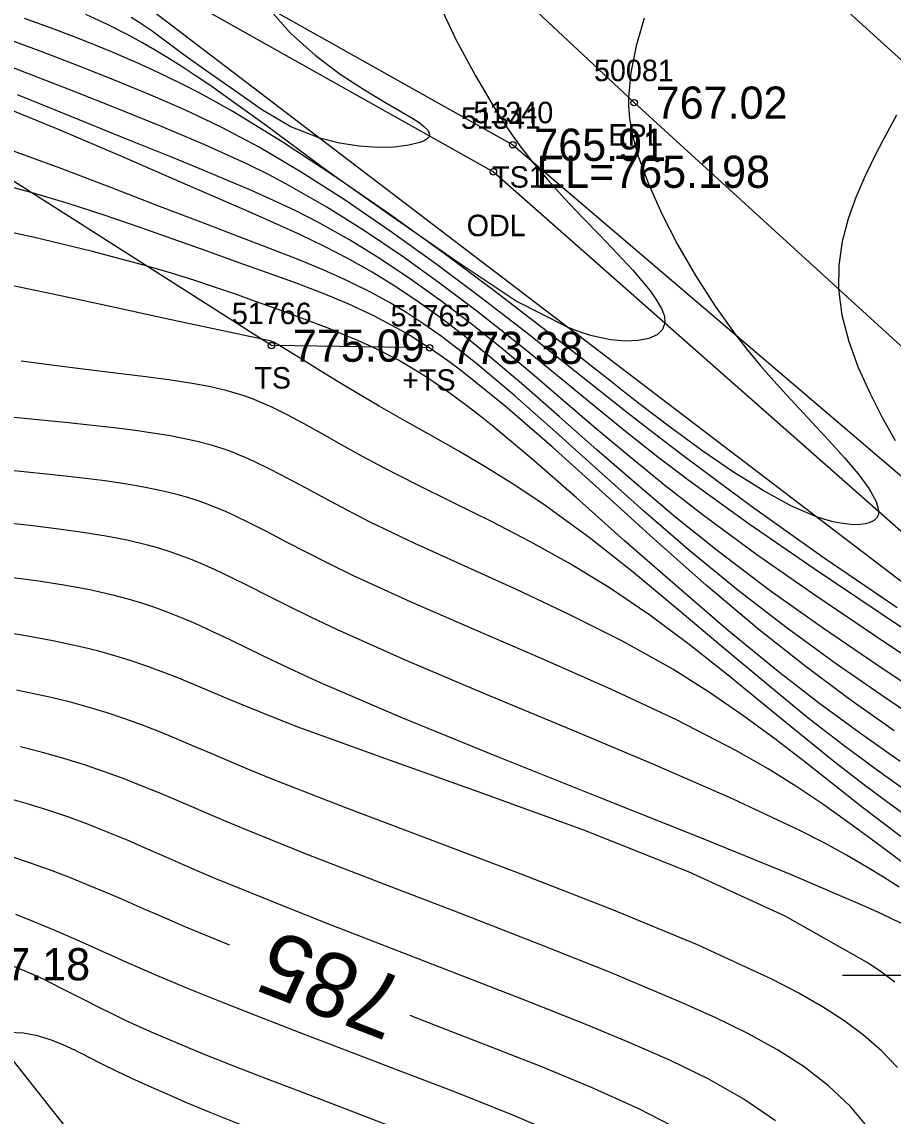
# Model space of a CAD drawing. Extents: x 1378535 to 1380697, y 997729 to 1000024.
# Drawn here: x 1379749.9 to 1379790.5, y 998812.4 to 998863.3 of the extents above; entities that cross this region are included whole.
import ezdxf

# ---------------------------------------------------------------- set-up
doc = ezdxf.new("R2010")
doc.units = 0
for name, color, linetype in [('RD_DTM_BkLn1', 7, 'Continuous'), ('RD_DTM_BkLn2', 7, 'Continuous'), ('RD_DTM_BkLn_txCode', 7, 'Continuous'), ('RD_DTM_Major1', 7, 'Continuous'), ('RD_DTM_Major1_Lbl', 7, 'Continuous'), ('RD_DTM_Minor1', 7, 'Continuous'), ('RD_EX_H2O', 7, 'Continuous'), ('RD_EX_H2O_txCode', 7, 'Continuous'), ('RD_EX_Misc', 7, 'Continuous'), ('RD_EX_Road', 7, 'Continuous'), ('RD_EX_Road_txCode', 7, 'Continuous'), ('RD_EX_TX_H2O_ELEV', 7, 'Continuous'), ('RD_EX_TX_Misc_ELEV', 7, 'Continuous'), ('RD_EX_TX_Road_ELEV', 7, 'Continuous'), ('RD_SMD_Locator', 7, 'Continuous')]:
    doc.layers.add(name, color=color, linetype=linetype)

msp = doc.modelspace()

# ---------------------------------------------------------------- linework, layer by layer
at = {"layer": 'RD_DTM_BkLn1'}
msp.add_lwpolyline([(1380004.092, 998667.469), (1379960.441, 998707.181), (1379917.6, 998746.178), (1379872.26, 998787.533), (1379830.053, 998826.06), (1379785.115, 998866.805), (1379748.988, 998899.861), (1379722.936, 998924.281)], dxfattribs=at)
at = {"layer": 'RD_DTM_BkLn2'}
for points in [[(1379737.292, 998874.883), (1379752.749, 998868.877), (1379772.794, 998857.625), (1379802.995, 998831.849), (1379848.378, 998790.114), (1379894.268, 998747.881), (1379937.731, 998707.347), (1379986.156, 998664.45), (1380033.629, 998623.704), (1380075.028, 998584.523), (1380116.989, 998546.354), (1380162.137, 998505.398), (1380208.594, 998461.82), (1380262.411, 998411.759)], [(1379768.924, 998848.169), (1379761.558, 998848.269), (1379739.614, 998862.253), (1379721.666, 998874.547)], [(1380321.815, 998326.615), (1380322.659, 998329.174), (1380322.261, 998332.77), (1380321.137, 998334.343), (1380320.107, 998334.637), (1380319.184, 998334.516), (1380315.041, 998338.979), (1380309.473, 998346.954), (1380304.757, 998357.874), (1380262.267, 998407.427), (1380207.067, 998458.846), (1380160.069, 998502.831), (1380114.551, 998544.043), (1380071.667, 998582.108), (1380029.128, 998620.782), (1379985.006, 998662.48), (1379936.375, 998704.347), (1379893.878, 998744.802), (1379846.871, 998787.948), (1379800.334, 998830.073), (1379753.878, 998865.5), (1379725.58, 998874.504)], [(1379855.611, 998702.628), (1379815.746, 998738.674), (1379770.168, 998788.836), (1379745.983, 998819.459), (1379725.877, 998843.791)]]:
    msp.add_lwpolyline(points, dxfattribs=at)
at = {"layer": 'RD_DTM_Major1'}
for points in [[(1379761.397, 998864.023), (1379762.45, 998862.82), (1379763.59, 998861.79), (1379764.755, 998860.916), (1379765.886, 998860.179), (1379766.922, 998859.563), (1379767.803, 998859.051), (1379768.143, 998858.843), (1379768.43, 998858.653), (1379768.657, 998858.48), (1379768.817, 998858.321), (1379768.903, 998858.176), (1379768.909, 998858.043), (1379768.881, 998857.983), (1379768.834, 998857.926), (1379768.768, 998857.872), (1379768.685, 998857.821), (1379768.585, 998857.773), (1379768.469, 998857.727), (1379767.953, 998857.598), (1379767.287, 998857.519), (1379766.506, 998857.501), (1379765.643, 998857.555), (1379764.732, 998857.694), (1379763.807, 998857.928), (1379762.462, 998858.46), (1379761.142, 998859.237), (1379759.841, 998860.147), (1379758.62, 998860.999), (1379757.481, 998861.816), (1379756.324, 998862.68), (1379756.001, 998862.909), (1379755.679, 998863.131), (1379755.357, 998863.345), (1379755.032, 998863.552)], [(1379792.444, 998832.894), (1379789.638, 998834.764), (1379786.853, 998836.644), (1379784.152, 998838.526), (1379781.602, 998840.401), (1379779.867, 998841.758), (1379778.227, 998843.099), (1379776.665, 998844.417), (1379775.161, 998845.705), (1379773.697, 998846.954), (1379772.253, 998848.159), (1379770.85, 998849.283), (1379769.445, 998850.354), (1379768.036, 998851.365), (1379766.618, 998852.314), (1379765.188, 998853.194), (1379763.744, 998854.003), (1379762.691, 998854.541), (1379761.619, 998855.05), (1379760.519, 998855.542), (1379759.38, 998856.027), (1379758.194, 998856.518), (1379756.951, 998857.025), (1379754.631, 998857.968), (1379752.196, 998858.954), (1379749.737, 998859.942)], [(1379791.25, 998827.431), (1379789.717, 998828.524), (1379788.152, 998829.683), (1379786.55, 998830.925), (1379784.566, 998832.542), (1379782.538, 998834.248), (1379780.483, 998835.985), (1379778.415, 998837.698), (1379776.351, 998839.33), (1379774.305, 998840.825), (1379772.937, 998841.738), (1379771.592, 998842.576), (1379770.276, 998843.352), (1379768.998, 998844.079), (1379767.763, 998844.773), (1379766.579, 998845.446), (1379765.55, 998846.05), (1379764.592, 998846.627), (1379763.73, 998847.158), (1379762.987, 998847.621), (1379762.388, 998847.997), (1379761.954, 998848.264), (1379761.867, 998848.315), (1379761.791, 998848.359), (1379761.724, 998848.395), (1379761.663, 998848.425), (1379761.604, 998848.45), (1379761.547, 998848.471), (1379761.488, 998848.489), (1379761.424, 998848.506), (1379761.271, 998848.541), (1379761.176, 998848.56), (1379761.066, 998848.582), (1379760.458, 998848.709), (1379759.596, 998848.892), (1379757.242, 998849.398), (1379755.814, 998849.707), (1379754.261, 998850.044), (1379751.669, 998850.604), (1379748.929, 998851.176)], [(1379790.882, 998821.361), (1379790.343, 998821.625), (1379789.749, 998821.904), (1379789.094, 998822.202), (1379785.69, 998823.654), (1379781.494, 998825.357), (1379776.858, 998827.206), (1379772.136, 998829.096), (1379767.68, 998830.919), (1379763.845, 998832.572), (1379762.632, 998833.127), (1379761.538, 998833.644), (1379760.546, 998834.121), (1379759.64, 998834.56), (1379758.8, 998834.961), (1379758.011, 998835.322), (1379757.375, 998835.597), (1379756.753, 998835.846), (1379756.137, 998836.073), (1379755.518, 998836.279), (1379754.889, 998836.467), (1379754.239, 998836.639), (1379753.101, 998836.894), (1379751.892, 998837.117), (1379750.62, 998837.314), (1379749.294, 998837.491)], [(1379759.627, 998820.344), (1379759.577, 998820.364), (1379757.579, 998821.188), (1379756.942, 998821.459), (1379756.333, 998821.722), (1379755.746, 998821.977), (1379754.626, 998822.467), (1379754.083, 998822.701), (1379753.133, 998823.103), (1379752.197, 998823.484), (1379751.27, 998823.842), (1379750.348, 998824.174), (1379749.427, 998824.479)], [(1379780.703, 998811.672), (1379778.657, 998812.73), (1379776.458, 998813.726), (1379774.147, 998814.681), (1379771.763, 998815.617), (1379769.199, 998816.609), (1379768.009, 998817.067)]]:
    msp.add_lwpolyline(points, dxfattribs=at)
at = {"layer": 'RD_DTM_Minor1'}
for points in [[(1379769.291, 998864.34), (1379770.132, 998862.556), (1379771.035, 998860.871), (1379771.934, 998859.354), (1379771.987, 998859.27), (1379772.039, 998859.186), (1379772.091, 998859.104), (1379772.143, 998859.022), (1379772.195, 998858.941), (1379772.246, 998858.861), (1379772.476, 998858.51), (1379772.705, 998858.171), (1379772.936, 998857.842), (1379773.172, 998857.519), (1379773.415, 998857.199), (1379773.669, 998856.878), (1379774.404, 998856.009), (1379775.201, 998855.129), (1379776.029, 998854.252), (1379776.854, 998853.392), (1379777.647, 998852.563), (1379778.374, 998851.778), (1379778.806, 998851.287), (1379779.183, 998850.824), (1379779.49, 998850.394), (1379779.717, 998849.999), (1379779.849, 998849.642), (1379779.874, 998849.326), (1379779.762, 998849.021), (1379779.509, 998848.779), (1379779.129, 998848.605), (1379778.635, 998848.504), (1379778.042, 998848.482), (1379777.363, 998848.545), (1379777.062, 998848.596), (1379776.75, 998848.663), (1379776.424, 998848.748), (1379776.085, 998848.85), (1379775.733, 998848.972), (1379775.367, 998849.113), (1379772.945, 998850.334), (1379770.024, 998852.293), (1379767.056, 998854.367), (1379764.216, 998856.364), (1379761.322, 998858.508), (1379758.688, 998860.393), (1379758.008, 998860.854), (1379757.356, 998861.282), (1379756.728, 998861.678), (1379756.119, 998862.046), (1379755.524, 998862.389), (1379754.94, 998862.709), (1379753.928, 998863.223), (1379752.913, 998863.689)], [(1379778.912, 998863.524), (1379778.544, 998862.23), (1379778.294, 998860.986), (1379778.186, 998859.828), (1379778.183, 998859.627), (1379778.187, 998859.429), (1379778.196, 998859.234), (1379778.21, 998859.041), (1379778.23, 998858.849), (1379778.255, 998858.658), (1379778.297, 998858.404), (1379778.347, 998858.149), (1379778.406, 998857.891), (1379778.474, 998857.63), (1379778.55, 998857.365), (1379778.634, 998857.094), (1379779.11, 998855.8), (1379779.728, 998854.414), (1379780.466, 998852.977), (1379781.301, 998851.528), (1379782.213, 998850.11), (1379783.178, 998848.762), (1379783.758, 998848.023), (1379784.345, 998847.317), (1379784.939, 998846.636), (1379785.536, 998845.976), (1379786.133, 998845.33), (1379786.729, 998844.693), (1379787.507, 998843.857), (1379788.235, 998843.049), (1379788.873, 998842.291), (1379789.379, 998841.606), (1379789.711, 998841.017), (1379789.828, 998840.546), (1379789.799, 998840.374), (1379789.719, 998840.231), (1379789.591, 998840.117), (1379789.42, 998840.031), (1379789.211, 998839.972), (1379788.966, 998839.939), (1379788.69, 998839.931), (1379788.386, 998839.949), (1379788.055, 998839.994), (1379787.7, 998840.067), (1379787.322, 998840.168), (1379786.926, 998840.298), (1379785.739, 998840.81), (1379784.445, 998841.515), (1379783.07, 998842.377), (1379781.64, 998843.359), (1379780.183, 998844.424), (1379778.724, 998845.535), (1379778.017, 998846.085), (1379777.31, 998846.64), (1379776.596, 998847.202), (1379775.87, 998847.774), (1379775.124, 998848.36), (1379774.354, 998848.961), (1379772.055, 998850.723), (1379769.593, 998852.556), (1379767.051, 998854.389), (1379764.511, 998856.15), (1379762.055, 998857.766), (1379759.766, 998859.166), (1379758.984, 998859.611), (1379758.229, 998860.023), (1379757.494, 998860.406), (1379756.772, 998860.764), (1379756.058, 998861.104), (1379755.344, 998861.429), (1379754.077, 998861.975), (1379752.782, 998862.497), (1379751.446, 998863.003), (1379750.059, 998863.499)], [(1379790.687, 998836.06), (1379787.296, 998838.372), (1379783.91, 998840.779), (1379780.768, 998843.104), (1379779.384, 998844.161), (1379778.093, 998845.168), (1379776.872, 998846.133), (1379774.546, 998847.987), (1379773.395, 998848.897), (1379771.323, 998850.5), (1379769.211, 998852.081), (1379767.09, 998853.606), (1379764.991, 998855.041), (1379762.946, 998856.353), (1379760.983, 998857.509), (1379760.109, 998857.983), (1379759.252, 998858.424), (1379758.404, 998858.837), (1379757.555, 998859.231), (1379756.699, 998859.611), (1379755.828, 998859.985), (1379754.248, 998860.638), (1379752.607, 998861.288), (1379750.917, 998861.933), (1379749.189, 998862.568)], [(1379793.023, 998833.718), (1379789.941, 998835.771), (1379786.826, 998837.869), (1379783.804, 998839.956), (1379781.005, 998841.978), (1379779.474, 998843.142), (1379778.044, 998844.269), (1379776.689, 998845.366), (1379775.382, 998846.439), (1379774.097, 998847.494), (1379772.809, 998848.538), (1379771.116, 998849.87), (1379769.388, 998851.175), (1379767.639, 998852.432), (1379765.883, 998853.621), (1379764.134, 998854.723), (1379762.405, 998855.716), (1379761.423, 998856.234), (1379760.443, 998856.718), (1379759.457, 998857.178), (1379758.454, 998857.623), (1379757.428, 998858.061), (1379756.367, 998858.501), (1379754.415, 998859.294), (1379752.378, 998860.105), (1379750.3, 998860.914), (1379748.227, 998861.703)], [(1379792.331, 998831.666), (1379789.787, 998833.367), (1379787.258, 998835.094), (1379784.777, 998836.856), (1379782.378, 998838.661), (1379780.405, 998840.248), (1379778.514, 998841.844), (1379776.703, 998843.422), (1379774.97, 998844.952), (1379773.312, 998846.405), (1379771.726, 998847.753), (1379770.61, 998848.658), (1379769.518, 998849.497), (1379768.436, 998850.277), (1379767.35, 998851.005), (1379766.248, 998851.685), (1379765.114, 998852.326), (1379764.022, 998852.891), (1379762.879, 998853.442), (1379761.672, 998853.992), (1379760.388, 998854.558), (1379759.014, 998855.153), (1379757.537, 998855.792), (1379754.703, 998857.03), (1379751.642, 998858.342), (1379748.483, 998859.623)], [(1379790.662, 998859.002), (1379790.326, 998858.4), (1379789.997, 998857.791), (1379789.674, 998857.168), (1379789.207, 998856.208), (1379788.777, 998855.211), (1379788.41, 998854.178), (1379788.134, 998853.114), (1379787.974, 998852.021), (1379787.957, 998850.904), (1379788.116, 998849.687), (1379788.435, 998848.463), (1379788.877, 998847.25), (1379789.408, 998846.066), (1379789.994, 998844.928), (1379790.599, 998843.855)], [(1379792.455, 998830.299), (1379790.163, 998831.844), (1379787.859, 998833.441), (1379785.56, 998835.107), (1379783.283, 998836.859), (1379781.055, 998838.695), (1379778.883, 998840.577), (1379776.785, 998842.448), (1379774.779, 998844.25), (1379772.884, 998845.926), (1379771.116, 998847.419), (1379770.273, 998848.089), (1379769.456, 998848.704), (1379768.655, 998849.269), (1379767.859, 998849.79), (1379767.056, 998850.273), (1379766.236, 998850.725), (1379765.125, 998851.276), (1379763.959, 998851.799), (1379762.731, 998852.307), (1379761.435, 998852.815), (1379760.062, 998853.337), (1379758.606, 998853.889), (1379756.4, 998854.737), (1379754.08, 998855.631), (1379751.716, 998856.527), (1379749.374, 998857.382)], [(1379790.546, 998830.335), (1379788.478, 998831.796), (1379786.381, 998833.352), (1379784.258, 998835.028), (1379781.805, 998837.103), (1379779.358, 998839.275), (1379776.954, 998841.454), (1379774.629, 998843.549), (1379772.417, 998845.47), (1379770.355, 998847.126), (1379769.875, 998847.482), (1379769.404, 998847.818), (1379768.94, 998848.136), (1379768.481, 998848.436), (1379768.024, 998848.72), (1379767.569, 998848.988), (1379766.359, 998849.636), (1379765.135, 998850.209), (1379763.892, 998850.727), (1379762.626, 998851.209), (1379761.334, 998851.674), (1379760.01, 998852.142), (1379758.515, 998852.678), (1379756.976, 998853.23), (1379755.394, 998853.788), (1379753.767, 998854.342), (1379752.095, 998854.881), (1379750.378, 998855.394), (1379748.444, 998855.915)], [(1379790.828, 998828.9), (1379788.984, 998830.199), (1379787.094, 998831.588), (1379785.155, 998833.088), (1379782.756, 998835.056), (1379780.345, 998837.125), (1379777.986, 998839.201), (1379775.744, 998841.189), (1379773.682, 998842.994), (1379771.865, 998844.524), (1379771.24, 998845.023), (1379770.657, 998845.471), (1379770.112, 998845.875), (1379769.599, 998846.24), (1379769.115, 998846.57), (1379768.654, 998846.871), (1379768.25, 998847.125), (1379767.856, 998847.363), (1379767.466, 998847.586), (1379767.073, 998847.799), (1379766.672, 998848.005), (1379766.256, 998848.205), (1379765.585, 998848.507), (1379764.869, 998848.807), (1379764.114, 998849.107), (1379763.324, 998849.409), (1379762.504, 998849.713), (1379761.658, 998850.023), (1379760.812, 998850.331), (1379759.929, 998850.645), (1379758.995, 998850.968), (1379757.993, 998851.298), (1379756.908, 998851.638), (1379755.722, 998851.988), (1379753.234, 998852.659), (1379750.463, 998853.326), (1379747.527, 998853.946)], [(1379791.625, 998825.991), (1379790.375, 998826.894), (1379789.099, 998827.846), (1379787.794, 998828.858), (1379786.172, 998830.167), (1379784.5, 998831.545), (1379782.777, 998832.953), (1379781.002, 998834.356), (1379779.176, 998835.715), (1379777.298, 998836.993), (1379775.467, 998838.108), (1379773.623, 998839.13), (1379771.799, 998840.073), (1379770.029, 998840.951), (1379768.348, 998841.78), (1379766.79, 998842.571), (1379765.765, 998843.121), (1379764.812, 998843.652), (1379763.921, 998844.154), (1379763.086, 998844.621), (1379762.297, 998845.044), (1379761.545, 998845.415), (1379761.325, 998845.515), (1379761.107, 998845.61), (1379760.89, 998845.699), (1379760.673, 998845.784), (1379760.457, 998845.864), (1379760.239, 998845.94), (1379759.872, 998846.056), (1379759.498, 998846.162), (1379759.114, 998846.258), (1379758.716, 998846.347), (1379758.303, 998846.429), (1379757.87, 998846.507), (1379756.784, 998846.676), (1379755.59, 998846.835), (1379754.296, 998846.994), (1379752.911, 998847.16), (1379751.443, 998847.344), (1379749.902, 998847.553)], [(1379791.08, 998825.236), (1379790.091, 998825.976), (1379789.073, 998826.756), (1379787.799, 998827.761), (1379786.462, 998828.818), (1379785.051, 998829.91), (1379783.551, 998831.016), (1379781.951, 998832.118), (1379780.237, 998833.195), (1379777.903, 998834.498), (1379775.452, 998835.734), (1379772.967, 998836.905), (1379770.533, 998838.012), (1379768.236, 998839.059), (1379766.159, 998840.049), (1379765.076, 998840.6), (1379764.083, 998841.128), (1379763.168, 998841.625), (1379762.316, 998842.086), (1379761.516, 998842.505), (1379760.751, 998842.878), (1379760.413, 998843.03), (1379760.077, 998843.172), (1379759.74, 998843.304), (1379759.401, 998843.427), (1379759.056, 998843.541), (1379758.704, 998843.647), (1379758.094, 998843.808), (1379757.448, 998843.951), (1379756.759, 998844.081), (1379756.02, 998844.2), (1379755.224, 998844.313), (1379754.364, 998844.421), (1379752.111, 998844.673), (1379749.582, 998844.925)], [(1379791.064, 998824.103), (1379790.315, 998824.66), (1379789.36, 998825.373), (1379788.336, 998826.126), (1379787.225, 998826.912), (1379786.012, 998827.726), (1379784.678, 998828.559), (1379783.209, 998829.405), (1379780.421, 998830.842), (1379777.355, 998832.275), (1379774.165, 998833.684), (1379771.003, 998835.046), (1379768.026, 998836.34), (1379765.386, 998837.544), (1379764.244, 998838.102), (1379763.208, 998838.629), (1379762.263, 998839.121), (1379761.393, 998839.577), (1379760.583, 998839.991), (1379759.818, 998840.362), (1379759.385, 998840.557), (1379758.958, 998840.736), (1379758.533, 998840.902), (1379758.105, 998841.054), (1379757.67, 998841.194), (1379757.224, 998841.323), (1379756.448, 998841.514), (1379755.623, 998841.683), (1379754.741, 998841.832), (1379753.795, 998841.968), (1379752.778, 998842.095), (1379751.684, 998842.219), (1379749.589, 998842.434)], [(1379790.776, 998823.042), (1379790.045, 998823.513), (1379789.232, 998824.011), (1379788.326, 998824.537), (1379787.313, 998825.091), (1379786.181, 998825.675), (1379783.02, 998827.165), (1379779.361, 998828.763), (1379775.447, 998830.408), (1379771.522, 998832.043), (1379767.827, 998833.607), (1379764.605, 998835.042), (1379763.423, 998835.604), (1379762.355, 998836.129), (1379761.387, 998836.617), (1379760.501, 998837.066), (1379759.681, 998837.474), (1379758.91, 998837.841), (1379758.383, 998838.076), (1379757.867, 998838.291), (1379757.354, 998838.487), (1379756.84, 998838.667), (1379756.318, 998838.83), (1379755.782, 998838.98), (1379754.845, 998839.203), (1379753.847, 998839.398), (1379752.786, 998839.571), (1379751.656, 998839.729), (1379750.454, 998839.877), (1379749.178, 998840.023)], [(1379790.571, 998818.631), (1379789.951, 998819.088), (1379789.291, 998819.539), (1379785.479, 998821.703), (1379780.97, 998823.762), (1379776.104, 998825.696), (1379771.222, 998827.481), (1379766.661, 998829.097), (1379762.763, 998830.52), (1379761.62, 998830.966), (1379760.583, 998831.386), (1379759.634, 998831.78), (1379758.758, 998832.149), (1379757.939, 998832.492), (1379757.162, 998832.81), (1379756.427, 998833.097), (1379755.706, 998833.361), (1379754.988, 998833.605), (1379754.263, 998833.83), (1379753.52, 998834.039), (1379752.749, 998834.232), (1379751.388, 998834.524), (1379749.948, 998834.785), (1379748.456, 998835.018)], [(1379790.71, 998814.645), (1379789.952, 998815.43), (1379789.122, 998816.154), (1379788.211, 998816.833), (1379787.208, 998817.482), (1379786.102, 998818.116), (1379784.885, 998818.749), (1379781.393, 998820.363), (1379777.406, 998822.016), (1379773.178, 998823.661), (1379768.963, 998825.251), (1379765.017, 998826.738), (1379761.593, 998828.075), (1379760.568, 998828.496), (1379759.623, 998828.894), (1379758.747, 998829.269), (1379757.924, 998829.622), (1379757.143, 998829.953), (1379756.391, 998830.262), (1379755.561, 998830.587), (1379754.739, 998830.887), (1379753.913, 998831.165), (1379753.072, 998831.422), (1379752.204, 998831.662), (1379751.297, 998831.885), (1379749.688, 998832.224)], [(1379789.6, 998811.538), (1379788.512, 998812.842), (1379787.496, 998813.804), (1379786.364, 998814.674), (1379785.112, 998815.476), (1379783.732, 998816.234), (1379782.218, 998816.972), (1379780.563, 998817.714), (1379777.336, 998819.069), (1379773.825, 998820.47), (1379770.202, 998821.877), (1379766.635, 998823.249), (1379763.295, 998824.545), (1379760.353, 998825.727), (1379759.452, 998826.103), (1379758.609, 998826.462), (1379757.814, 998826.803), (1379757.057, 998827.127), (1379756.327, 998827.435), (1379755.615, 998827.729), (1379754.698, 998828.089), (1379753.781, 998828.426), (1379752.851, 998828.741), (1379751.897, 998829.038), (1379750.907, 998829.318), (1379749.869, 998829.581)], [(1379785.028, 998812.174), (1379783.553, 998813.18), (1379781.92, 998814.105), (1379780.138, 998814.977), (1379778.218, 998815.821), (1379776.169, 998816.664), (1379773.237, 998817.83), (1379770.193, 998819.016), (1379767.142, 998820.197), (1379764.187, 998821.345), (1379761.43, 998822.436), (1379758.976, 998823.443), (1379758.212, 998823.768), (1379757.489, 998824.081), (1379756.802, 998824.382), (1379756.143, 998824.671), (1379755.507, 998824.949), (1379754.885, 998825.217), (1379753.961, 998825.602), (1379753.046, 998825.965), (1379752.13, 998826.306), (1379751.203, 998826.625), (1379750.256, 998826.921), (1379749.279, 998827.196)], [(1379775.315, 998811.357), (1379772.687, 998812.485), (1379770.005, 998813.551), (1379767.351, 998814.565), (1379765.215, 998815.377), (1379763.17, 998816.159), (1379761.227, 998816.91), (1379759.401, 998817.629), (1379757.704, 998818.314), (1379756.149, 998818.966), (1379755.644, 998819.184), (1379755.156, 998819.398), (1379754.681, 998819.609), (1379754.218, 998819.816), (1379753.763, 998820.02), (1379753.316, 998820.221), (1379752.37, 998820.643), (1379751.445, 998821.046), (1379750.541, 998821.425), (1379749.66, 998821.772)], [(1379768.815, 998811.25), (1379765.8, 998812.421), (1379762.966, 998813.496), (1379761.328, 998814.122), (1379759.808, 998814.712), (1379758.402, 998815.272), (1379757.101, 998815.809), (1379755.901, 998816.326), (1379754.794, 998816.831), (1379754.43, 998817.005), (1379754.075, 998817.177), (1379753.728, 998817.349), (1379753.387, 998817.52), (1379753.051, 998817.691), (1379752.718, 998817.861), (1379751.823, 998818.32), (1379750.94, 998818.758), (1379750.066, 998819.157), (1379749.198, 998819.5)], [(1379761.571, 998811.411), (1379758.703, 998812.557), (1379757.655, 998812.993), (1379756.705, 998813.401), (1379755.843, 998813.784), (1379755.059, 998814.145), (1379754.343, 998814.487), (1379753.684, 998814.812), (1379753.467, 998814.922), (1379753.254, 998815.03), (1379753.046, 998815.136), (1379752.841, 998815.24), (1379752.638, 998815.341), (1379752.437, 998815.441), (1379751.862, 998815.71), (1379751.278, 998815.943), (1379750.669, 998816.126), (1379750.02, 998816.243), (1379749.316, 998816.279)]]:
    msp.add_lwpolyline(points, dxfattribs=at)
at = {"layer": 'RD_EX_H2O'}
msp.add_lwpolyline([(1379736.894, 998874.065), (1379751.828, 998867.642), (1379771.891, 998856.367), (1379801.405, 998830.336), (1379847.091, 998789.131), (1379893.404, 998746.574), (1379936.347, 998705.935), (1379983.745, 998664.271), (1380032.204, 998621.669), (1380073.465, 998582.905), (1380116.04, 998544.611), (1380160.954, 998503.902), (1380207.715, 998459.994), (1380261.249, 998409.341)], dxfattribs=at)
at = {"layer": 'RD_EX_Misc'}
msp.add_line((1379788.135, 998818.957), (1379798.135, 998818.957), dxfattribs=at)
at = {"layer": 'RD_EX_Road'}
msp.add_lwpolyline([(1379997.465, 998660.003), (1379953.435, 998699.92), (1379910.65, 998738.557), (1379864.964, 998780.174), (1379823.134, 998818.796), (1379778.446, 998859.585), (1379742.74, 998892.973), (1379715.649, 998915.949)], dxfattribs=at)
at = {"layer": 'RD_SMD_Locator'}
for centre in [(1379778.446, 998859.585), (1379772.794, 998857.625), (1379771.891, 998856.367), (1379761.558, 998848.269), (1379768.924, 998848.169)]:
    msp.add_circle(centre, 0.15, dxfattribs=at)

# ---------------------------------------------------------------- texts
at = {"layer": 'RD_DTM_BkLn_txCode'}
for s, p in [('51340', (1379770.959, 998858.625)), ('TS1', (1379771.833, 998855.625)), ('51766', (1379759.715, 998849.269)), ('51765', (1379767.105, 998849.169)), ('TS', (1379760.763, 998846.269)), ('+TS', (1379767.641, 998846.169))]:
    msp.add_text(s, height=1, dxfattribs=at).set_placement(p)
at = {"layer": 'RD_DTM_Major1_Lbl'}
msp.add_text('785', height=3, rotation=158.6505, dxfattribs=at).set_placement((1379767.988, 998818.668))
at = {"layer": 'RD_EX_H2O_txCode'}
for s, p in [('51341', (1379770.379, 998858.367)), ('ODL', (1379770.647, 998853.367))]:
    msp.add_text(s, height=1, dxfattribs=at).set_placement(p)
at = {"layer": 'RD_EX_Road_txCode'}
for s, p in [('50081', (1379776.572, 998860.585)), ('EPL', (1379777.241, 998857.585))]:
    msp.add_text(s, height=1, dxfattribs=at).set_placement(p)
at = {"layer": 'RD_EX_TX_H2O_ELEV'}
msp.add_text('EL=765.198', height=1.5, dxfattribs=at).set_placement((1379773.891, 998855.617))
at = {"layer": 'RD_EX_TX_Misc_ELEV'}
for s, p in [('765.91', (1379773.794, 998856.875)), ('775.09', (1379762.558, 998847.519)), ('773.38', (1379769.924, 998847.419)), ('787.18', (1379746.983, 998818.709))]:
    msp.add_text(s, height=1.5, dxfattribs=at).set_placement(p)
at = {"layer": 'RD_EX_TX_Road_ELEV'}
msp.add_text('767.02', height=1.5, dxfattribs=at).set_placement((1379779.446, 998858.835))

doc.saveas('drawing.dxf')
